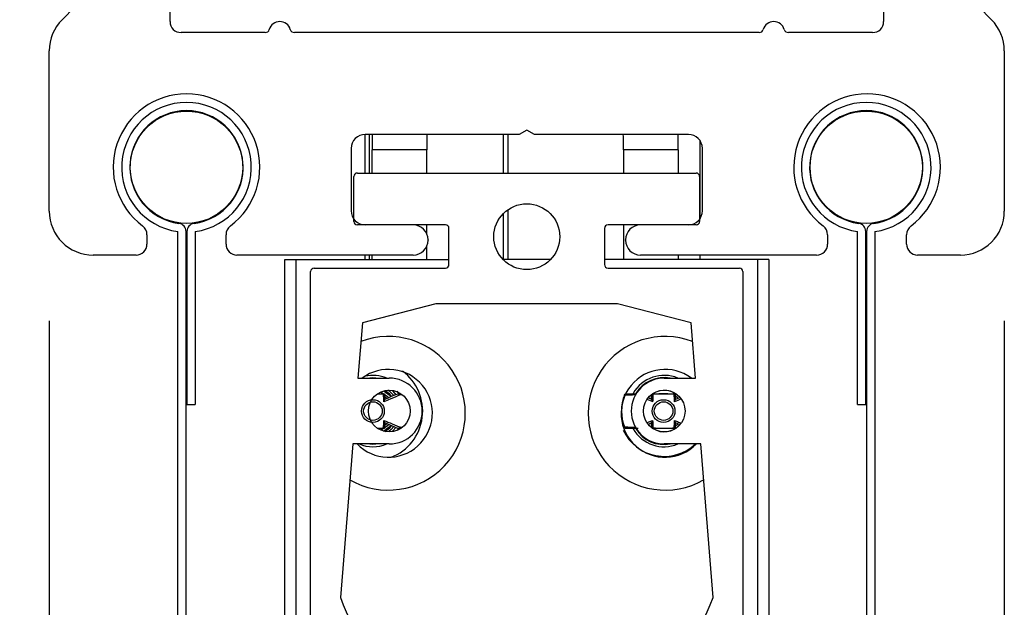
# Model space of a CAD drawing. Header units: inches. Extents: x 218.9 to 312.4, y 214.8 to 247.8.
# Tile 273 of 319: x 269.498 to 269.918, y 236.49 to 236.741. Entities that reach past the tile are written whole.
import ezdxf

# ---------------------------------------------------------------- set-up
doc = ezdxf.new("R2010")
doc.units = ezdxf.units.IN
doc.header["$LTSCALE"] = 0.25
doc.header["$MEASUREMENT"] = 0
doc.layers.add('ANNOTATIONS', color=1, linetype='Continuous')
doc.layers.add('DETAILS', color=4, linetype='Continuous')
doc.styles.add('ARIAL', font='arial.ttf', dxfattribs={"height": 0.09375})
doc.dimstyles.new('STANDARD$0', dxfattribs={"dimtxt": 0.09375, "dimasz": 0.09375, "dimexe": 0.03125, "dimexo": 0.046875, "dimgap": 0.09, "dimtad": 0, "dimtih": 1, "dimtoh": 1, "dimdec": 4, "dimzin": 0, "dimdsep": 46, "dimtxsty": 'ARIAL', "dimcen": 0.09, "dimadec": 0, "dimazin": 0, "dimtfac": 1, "dimtdec": 4, "dimtofl": 0, "dimtmove": 0, "dimatfit": 1, "dimfxl": 1, "dimtolj": 1, "dimtzin": 0, "dimarcsym": 0})

# ---------------------------------------------------------------- blocks, each defined once
blk = doc.blocks.new('*D82')
at = {"layer": 'ANNOTATIONS', "color": 0, "lineweight": -2, "transparency": 16777216}
for p, q in [((269.6367171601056, 237.7886817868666), (269.2300750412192, 237.7886817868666)), ((269.2613250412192, 237.6949317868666), (269.2613250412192, 237.09165601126)), ((269.2613250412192, 236.211432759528), (269.2613250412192, 236.8147085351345)), ((269.667001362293, 236.117682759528), (269.2300750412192, 236.117682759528))]:
    blk.add_line(p, q, dxfattribs=at)
at = {"layer": 'ANNOTATIONS', "color": 0, "transparency": 16777216}
for points in [[(269.2457000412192, 237.6949317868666), (269.2769500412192, 237.6949317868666), (269.2613250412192, 237.7886817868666)], [(269.2457000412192, 236.211432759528), (269.2769500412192, 236.211432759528), (269.2613250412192, 236.117682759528)]]:
    blk.add_solid(points, dxfattribs=at)
at = {"layer": 'defpoints', "color": 0, "transparency": 16777216}
for p in [(269.6835921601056, 237.7886817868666), (269.2613250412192, 236.117682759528), (269.713876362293, 236.117682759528)]:
    blk.add_point(p, dxfattribs=at)
at = {"layer": 'ANNOTATIONS', "color": 0, "transparency": 16777216, "insert": (269.2613250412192, 236.9531822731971), "char_height": 0.09375, "attachment_point": 5, "style": 'ARIAL'}
blk.add_mtext('\\A1;11 1/2"', dxfattribs=at)
blk = doc.blocks.new('*D83')
at = {"layer": 'ANNOTATIONS', "color": 0, "lineweight": -2, "transparency": 16777216}
for p, q in [((269.5101546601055, 236.6121192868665), (269.5101546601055, 235.9581831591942)), ((269.9179671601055, 236.6121192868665), (269.9179671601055, 235.9581831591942)), ((269.4164046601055, 235.9894331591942), (269.3226546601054, 235.9894331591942)), ((270.0117171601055, 235.9894331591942), (270.1054671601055, 235.9894331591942))]:
    blk.add_line(p, q, dxfattribs=at)
at = {"layer": 'ANNOTATIONS', "color": 0, "transparency": 16777216}
for points in [[(269.4164046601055, 236.0050581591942), (269.4164046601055, 235.9738081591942), (269.5101546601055, 235.9894331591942)], [(270.0117171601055, 236.0050581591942), (270.0117171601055, 235.9738081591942), (269.9179671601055, 235.9894331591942)]]:
    blk.add_solid(points, dxfattribs=at)
at = {"layer": 'defpoints', "color": 0, "transparency": 16777216}
for p in [(269.5101546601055, 236.6589942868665), (269.9179671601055, 236.6589942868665), (269.5101546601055, 235.9894331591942)]:
    blk.add_point(p, dxfattribs=at)
at = {"layer": 'ANNOTATIONS', "color": 0, "transparency": 16777216, "insert": (269.0323327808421, 235.9894331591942), "char_height": 0.09375, "attachment_point": 5, "style": 'ARIAL'}
blk.add_mtext('\\A1;2 3/16"', dxfattribs=at)
blk = doc.blocks.new('*D84')
at = {"layer": 'ANNOTATIONS', "color": 0, "lineweight": -2, "transparency": 16777216}
for p, q in [((270.1162004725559, 236.9092208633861), (270.1162004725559, 235.782988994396)), ((269.5101546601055, 236.6121192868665), (269.5101546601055, 235.782988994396)), ((269.4164046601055, 235.814238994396), (269.3226546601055, 235.814238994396)), ((270.2099504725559, 235.814238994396), (270.3037004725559, 235.814238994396))]:
    blk.add_line(p, q, dxfattribs=at)
at = {"layer": 'ANNOTATIONS', "color": 0, "transparency": 16777216}
for points in [[(269.4164046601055, 235.829863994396), (269.4164046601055, 235.798613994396), (269.5101546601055, 235.814238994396)], [(270.2099504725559, 235.829863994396), (270.2099504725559, 235.798613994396), (270.1162004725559, 235.814238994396)]]:
    blk.add_solid(points, dxfattribs=at)
at = {"layer": 'defpoints', "color": 0, "transparency": 16777216}
for p in [(270.1162004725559, 236.9560958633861), (269.5101546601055, 236.6589942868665), (269.5101546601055, 235.814238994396)]:
    blk.add_point(p, dxfattribs=at)
at = {"layer": 'ANNOTATIONS', "color": 0, "transparency": 16777216, "insert": (269.8210687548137, 235.814238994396), "char_height": 0.09375, "attachment_point": 5, "style": 'ARIAL'}
blk.add_mtext('\\A1;3 1/4"', dxfattribs=at)

msp = doc.modelspace()

# ---------------------------------------------------------------- linework, layer by layer
at = {"layer": 'DETAILS'}
for p, q in [((269.5617171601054, 236.7399474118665), (269.5617171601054, 236.7758459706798)), ((269.8664046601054, 236.7758459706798), (269.8664046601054, 236.7399474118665)), ((269.5156464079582, 236.7407516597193), (269.5210691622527, 236.7461744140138)), ((269.9070526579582, 236.7461744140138), (269.9124754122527, 236.7407516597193)), ((269.6023032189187, 236.7352599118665), (269.5664046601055, 236.7352599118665)), ((269.8132407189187, 236.7352599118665), (269.6148811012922, 236.7352599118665)), ((269.8617171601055, 236.7352599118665), (269.8258186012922, 236.7352599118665)), ((269.5101546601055, 236.6589942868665), (269.5101546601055, 236.727493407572)), ((269.9179671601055, 236.727493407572), (269.9179671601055, 236.6589942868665)), ((269.7140609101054, 236.6936349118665), (269.7108133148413, 236.6917599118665)), ((269.7173085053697, 236.6917599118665), (269.7140609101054, 236.6936349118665)), ((269.644962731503, 236.6917591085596), (269.644962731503, 236.6752805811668)), ((269.7108133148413, 236.6917599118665), (269.6450609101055, 236.6917599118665)), ((269.646837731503, 236.6752805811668), (269.646837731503, 236.6917599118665)), ((269.704025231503, 236.6917599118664), (269.704025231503, 236.6752805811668)), ((269.705900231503, 236.6917599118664), (269.705900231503, 236.6752805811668)), ((269.7830609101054, 236.6917599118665), (269.7173085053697, 236.6917599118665)), ((269.787931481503, 236.6892638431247), (269.787931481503, 236.6556309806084)), ((269.6390609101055, 236.6857599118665), (269.6390609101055, 236.6591349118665)), ((269.6713725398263, 236.6851165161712), (269.6479671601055, 236.6851165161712)), ((269.6479671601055, 236.6752805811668), (269.6479671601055, 236.6851165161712)), ((269.6713725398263, 236.6752805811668), (269.6713725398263, 236.6851165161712)), ((269.7553430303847, 236.6851165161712), (269.7553430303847, 236.6752805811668)), ((269.7787484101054, 236.6851165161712), (269.7553430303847, 236.6851165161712)), ((269.7787484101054, 236.6851165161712), (269.7787484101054, 236.6752805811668)), ((269.7890609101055, 236.6591349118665), (269.7890609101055, 236.6857599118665)), ((269.6402221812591, 236.6546112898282), (269.6402221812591, 236.673804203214)), ((269.6416985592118, 236.6752805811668), (269.7863835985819, 236.6752805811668)), ((269.7878599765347, 236.673804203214), (269.7878599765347, 236.6546112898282)), ((269.705900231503, 236.659559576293), (269.705900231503, 236.6383711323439)), ((269.704025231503, 236.6579640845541), (269.704025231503, 236.6383711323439)), ((269.6793461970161, 236.6531349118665), (269.6416985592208, 236.6531349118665)), ((269.6713725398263, 236.649236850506), (269.6713725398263, 236.6531349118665)), ((269.680822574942, 236.6361565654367), (269.680822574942, 236.6516585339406)), ((269.747259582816, 236.6516585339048), (269.747259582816, 236.6361565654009)), ((269.7863835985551, 236.6531349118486), (269.7487359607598, 236.6531349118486)), ((269.7553430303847, 236.6531349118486), (269.7553430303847, 236.6383711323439)), ((269.8558698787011, 236.6539587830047), (269.8558630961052, 236.6537724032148)), ((269.5518734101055, 236.6489161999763), (269.5518734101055, 236.6449317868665)), ((269.5650574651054, 236.2665016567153), (269.5650574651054, 236.6503093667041)), ((269.5685638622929, 236.2665016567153), (269.5685638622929, 236.6503093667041)), ((269.5689329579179, 236.6503093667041), (269.5689329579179, 236.5764904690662)), ((269.5724393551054, 236.6503093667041), (269.5724393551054, 236.5764904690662)), ((269.5856234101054, 236.6449317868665), (269.5856234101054, 236.6489161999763)), ((269.6718734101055, 236.6467599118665), (269.6718734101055, 236.6466192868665)), ((269.7562484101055, 236.6466192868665), (269.7562484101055, 236.6467599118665)), ((269.8424984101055, 236.6489161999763), (269.8424984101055, 236.6449317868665)), ((269.8553133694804, 236.576434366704), (269.8553133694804, 236.6503093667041)), ((269.8588197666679, 236.576434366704), (269.8588197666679, 236.6503093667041)), ((269.859188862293, 236.6503093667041), (269.859188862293, 236.2665016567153)), ((269.8626952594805, 236.6503093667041), (269.8626952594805, 236.2665016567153)), ((269.8762484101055, 236.6449317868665), (269.8762484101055, 236.6489161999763)), ((269.6713725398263, 236.6383711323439), (269.6713725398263, 236.6441423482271)), ((269.5471859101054, 236.6402442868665), (269.5289046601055, 236.6402442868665)), ((269.6654984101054, 236.6402442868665), (269.5903109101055, 236.6402442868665)), ((269.610694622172, 236.6383711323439), (269.680822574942, 236.6383711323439)), ((269.610694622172, 236.3947687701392), (269.610694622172, 236.6383711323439)), ((269.615382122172, 236.6383711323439), (269.615382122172, 236.3947687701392)), ((269.644962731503, 236.6402442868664), (269.644962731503, 236.6383711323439)), ((269.646837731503, 236.6383711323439), (269.646837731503, 236.6402442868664)), ((269.6479671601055, 236.6383711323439), (269.6479671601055, 236.6402442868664)), ((269.7242016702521, 236.6383711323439), (269.7038804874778, 236.6383711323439)), ((269.8173875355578, 236.6383711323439), (269.747259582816, 236.6383711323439)), ((269.8378109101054, 236.6402442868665), (269.7626234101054, 236.6402442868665)), ((269.7787484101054, 236.6402442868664), (269.7787484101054, 236.6383711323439)), ((269.787931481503, 236.6402442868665), (269.787931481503, 236.6383711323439)), ((269.8127000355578, 236.3947687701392), (269.8127000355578, 236.6383711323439)), ((269.8173875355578, 236.6383711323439), (269.8173875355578, 236.3947687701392)), ((269.8992171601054, 236.6402442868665), (269.8809359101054, 236.6402442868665)), ((269.6232438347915, 236.6346801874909), (269.6793461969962, 236.6346801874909)), ((269.7487359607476, 236.6346801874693), (269.8048383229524, 236.6346801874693)), ((269.6217674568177, 236.3947687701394), (269.6217674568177, 236.6332038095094)), ((269.8063147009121, 236.6332038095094), (269.8063147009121, 236.3947687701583)), ((269.859188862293, 236.6226222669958), (269.858819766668, 236.6227837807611)), ((269.6752773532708, 236.6193675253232), (269.6438376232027, 236.6112426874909)), ((269.752804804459, 236.6193675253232), (269.6752773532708, 236.6193675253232)), ((269.7842445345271, 236.6112426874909), (269.752804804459, 236.6193675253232)), ((269.6438376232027, 236.6112426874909), (269.6419599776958, 236.5876994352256)), ((269.7861221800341, 236.5876994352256), (269.7842445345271, 236.6112426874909)), ((269.6419599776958, 236.5876994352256), (269.6553379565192, 236.5876994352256)), ((269.7727442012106, 236.5876994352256), (269.7861221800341, 236.5876994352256)), ((269.6594725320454, 236.5810611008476), (269.6587345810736, 236.5820616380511)), ((269.7563623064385, 236.5810188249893), (269.7608110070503, 236.5810188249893)), ((269.7675043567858, 236.5785254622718), (269.7658637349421, 236.579229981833)), ((269.5689329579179, 236.5764904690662), (269.5724393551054, 236.5764904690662)), ((269.8553133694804, 236.576434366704), (269.8588197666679, 236.576434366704)), ((269.6533393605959, 236.5687484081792), (269.6589108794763, 236.566355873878)), ((269.7655038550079, 236.5686890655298), (269.7677687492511, 236.5696500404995)), ((269.7774643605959, 236.5687484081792), (269.7794364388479, 236.5679015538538)), ((269.6588313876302, 236.5653328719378), (269.6594631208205, 236.5661987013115)), ((269.6397169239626, 236.5595744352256), (269.6344915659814, 236.4940551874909)), ((269.6553379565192, 236.5595744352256), (269.6397169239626, 236.5595744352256)), ((269.7883652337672, 236.5595744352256), (269.7727442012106, 236.5595744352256)), ((269.7935905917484, 236.4940551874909), (269.7883652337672, 236.5595744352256))]:
    msp.add_line(p, q, dxfattribs=at)
at = {"layer": 'DETAILS', "flags": 128}
for points in [[(269.6457507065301, 236.5876994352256), (269.6483593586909, 236.5879393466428), (269.6509680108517, 236.5876994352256)], [(269.651856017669, 236.5817758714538), (269.6546230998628, 236.5799006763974), (269.655139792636, 236.5793373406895)], [(269.6531616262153, 236.5821748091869), (269.6552860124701, 236.5805635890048), (269.6560387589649, 236.5797183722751)], [(269.6542326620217, 236.5789513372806), (269.6539601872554, 236.5792377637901), (269.6533600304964, 236.5797795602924)], [(269.6563430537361, 236.5798807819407), (269.6555261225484, 236.580803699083), (269.6535521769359, 236.5823409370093)], [(269.6547670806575, 236.5826673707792), (269.6561890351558, 236.5814666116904), (269.6572548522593, 236.5802307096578)], [(269.6565559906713, 236.5824155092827), (269.6568519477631, 236.5821295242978), (269.6581429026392, 236.5806033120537)], [(269.7658931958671, 236.5792523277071), (269.7664804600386, 236.5799006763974), (269.7674166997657, 236.5807141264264)], [(269.7674030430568, 236.5794859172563), (269.767143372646, 236.5792377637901), (269.766790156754, 236.5788607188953)], [(269.7785402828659, 236.579035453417), (269.7783450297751, 236.5792377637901), (269.7775095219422, 236.5799638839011)], [(269.655132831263, 236.5679282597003), (269.6546230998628, 236.5673731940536), (269.6518839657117, 236.5655100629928)], [(269.6560261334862, 236.5675395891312), (269.6552860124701, 236.5667102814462), (269.652899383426, 236.5649567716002)], [(269.6534292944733, 236.5675513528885), (269.6539601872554, 236.568036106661), (269.654258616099, 236.5683513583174)], [(269.6534605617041, 236.5648789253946), (269.6555261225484, 236.5664701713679), (269.6563674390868, 236.5674243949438)], [(269.6572350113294, 236.567016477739), (269.6561890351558, 236.5658072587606), (269.6552082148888, 236.5649363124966)], [(269.6581180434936, 236.5666357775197), (269.6568519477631, 236.5651443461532), (269.6566019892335, 236.5649015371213)], [(269.7673966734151, 236.5665748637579), (269.7664804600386, 236.5673731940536), (269.765895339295, 236.568018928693)], [(269.7667848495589, 236.5684192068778), (269.767143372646, 236.568036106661), (269.7674680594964, 236.5677292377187)], [(269.7775606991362, 236.5673488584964), (269.7783450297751, 236.568036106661), (269.7785684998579, 236.568268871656)], [(269.6509680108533, 236.5595744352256), (269.6483593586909, 236.5593345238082), (269.6457507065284, 236.5595744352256)]]:
    msp.add_lwpolyline(points, dxfattribs=at)
at = {"layer": 'DETAILS'}
for centre, radius in [((269.5687484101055, 236.6777442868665), 0.02399114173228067), ((269.8590043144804, 236.6777442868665), 0.02399114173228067), ((269.7140410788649, 236.6480930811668), 0.01406250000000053), ((269.6553379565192, 236.5736369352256), 0.008906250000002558), ((269.7727442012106, 236.5736369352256), 0.008906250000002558), ((269.6483593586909, 236.5736369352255), 0.004841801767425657), ((269.6483593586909, 236.5736369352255), 0.003963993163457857), ((269.7724843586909, 236.5736369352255), 0.004841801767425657), ((269.7724843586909, 236.5736369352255), 0.003963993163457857)]:
    msp.add_circle(centre, radius, dxfattribs=at)
for centre, radius, start, end in [((269.5289046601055, 236.727493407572), 0.0187500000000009, 134.9999999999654, 180), ((269.5664046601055, 236.7399474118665), 0.00468750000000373, 180, 270), ((269.6085921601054, 236.7352599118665), 0.00468750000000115, 16.60154959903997, 163.39845040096), ((269.8195296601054, 236.7352599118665), 0.004687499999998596, 16.60154959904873, 163.3984504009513), ((269.8617171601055, 236.7399474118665), 0.00468750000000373, 270, 0), ((269.8992171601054, 236.727493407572), 0.0187500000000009, 0, 44.99999999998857), ((269.6023032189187, 236.7371349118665), 0.001875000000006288, 270, 343.3984504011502), ((269.6148811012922, 236.7371349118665), 0.001875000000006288, 196.6015495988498, 270), ((269.8132407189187, 236.7371349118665), 0.001875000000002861, 270, 343.3984504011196), ((269.8258186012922, 236.7371349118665), 0.001875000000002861, 196.6015495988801, 270), ((269.5687484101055, 236.6777442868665), 0.03131250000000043, 306.7953301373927, 233.2046698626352), ((269.5687484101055, 236.6777442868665), 0.02768208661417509, 277.662255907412, 262.3377440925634), ((269.8593734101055, 236.6777442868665), 0.03131250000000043, 306.7953301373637, 233.2046698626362), ((269.8590043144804, 236.6777442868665), 0.02768208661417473, 277.6622559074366, 262.337744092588), ((269.5687484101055, 236.6777442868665), 0.02417568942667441, 277.6622559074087, 262.3377440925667), ((269.8590043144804, 236.6777442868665), 0.02417568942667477, 277.6622559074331, 262.3377440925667), ((269.6450609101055, 236.6857599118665), 0.006000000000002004, 90, 180), ((269.9839769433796, 236.6852186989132), 0.3360097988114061, 178.8845338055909, 180.017424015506), ((270.0073823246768, 236.6852186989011), 0.3360098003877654, 178.8845338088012, 180.0174240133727), ((269.4193332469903, 236.6852186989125), 0.3360097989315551, 359.9825759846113, 1.1154661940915), ((269.4427386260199, 236.685218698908), 0.3360097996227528, 359.9825759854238, 1.115466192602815), ((269.7830609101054, 236.6857599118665), 0.006000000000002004, 0, 90), ((269.6416985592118, 236.673804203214), 0.001476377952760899, 90, 180), ((269.7863835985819, 236.673804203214), 0.001476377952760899, 0, 90), ((269.5289046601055, 236.6589942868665), 0.01874999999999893, 180, 270), ((269.6450609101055, 236.6591349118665), 0.006000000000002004, 180, 270), ((269.7830609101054, 236.6591349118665), 0.006000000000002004, 270, 0), ((269.8992171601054, 236.6589942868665), 0.01874999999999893, 270, 0), ((269.5471859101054, 236.6489161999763), 0.004687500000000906, 0, 53.20466986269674), ((269.5650574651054, 236.6503093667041), 0.003506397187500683, 0, 82.33774409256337), ((269.5724393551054, 236.6503093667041), 0.003506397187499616, 97.66225590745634, 180), ((269.5903109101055, 236.6489161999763), 0.004687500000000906, 126.7953301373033, 180), ((269.6416985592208, 236.6546112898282), 0.001476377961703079, 180, 270), ((269.6654984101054, 236.6467599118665), 0.006374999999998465, 0, 90), ((269.6793461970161, 236.6516585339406), 0.001476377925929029, 0, 90), ((269.7487359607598, 236.6516585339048), 0.001476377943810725, 90, 180), ((269.7626234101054, 236.6467599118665), 0.006374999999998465, 90, 180), ((269.7863835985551, 236.6546112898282), 0.00147637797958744, 270, 0), ((269.8378109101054, 236.6489161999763), 0.004687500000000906, 0, 53.20466986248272), ((269.8553133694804, 236.6503093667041), 0.003506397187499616, 0, 82.33774409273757), ((269.8626952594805, 236.6503093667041), 0.003506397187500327, 97.66225590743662, 180), ((269.8809359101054, 236.6489161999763), 0.004687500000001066, 126.7953301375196, 180), ((269.6654984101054, 236.6466192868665), 0.006374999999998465, 270, 0), ((269.7626234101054, 236.6466192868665), 0.006374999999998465, 180, 270), ((269.5471859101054, 236.6449317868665), 0.004687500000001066, 270, 0), ((269.5903109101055, 236.6449317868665), 0.004687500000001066, 180, 270), ((269.8378109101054, 236.6449317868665), 0.004687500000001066, 270, 0), ((269.8809359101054, 236.6449317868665), 0.004687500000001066, 180, 270), ((269.6232438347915, 236.6332038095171), 0.00147637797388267, 90, 180.000000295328), ((269.6793461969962, 236.6361565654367), 0.001476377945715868, 270, 0), ((269.7487359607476, 236.6361565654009), 0.001476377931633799, 180, 270), ((269.8048383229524, 236.6332038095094), 0.001476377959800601, 0, 90), ((269.6549859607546, 236.5726891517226), 0.03281250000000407, 239.8396244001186, 111.0406552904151), ((269.7730961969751, 236.5726891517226), 0.03281250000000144, 68.95934470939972, 300.1603756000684), ((269.6549859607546, 236.5726891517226), 0.01875000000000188, 224.3830180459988, 126.8174867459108), ((269.6483593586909, 236.5736369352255), 0.01523991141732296, 67.33023205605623, 102.5093597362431), ((269.6553379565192, 236.5736369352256), 0.01406250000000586, 270, 90), ((269.6483593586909, 236.5736369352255), 0.021237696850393, 291.5290813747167, 53.39441931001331), ((269.7730961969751, 236.5726891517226), 0.01874999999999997, 53.18250776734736, 315.6169819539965), ((269.7727442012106, 236.5736369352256), 0.01406250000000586, 90, 270), ((269.7727442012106, 236.5736369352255), 0.01523991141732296, 67.33023205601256, 150.4453126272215), ((269.7727442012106, 236.5736369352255), 0.01430241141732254, 79.49085440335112, 148.2248327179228), ((269.7724843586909, 236.5736369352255), 0.01803941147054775, 156.9828189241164, 203.1040035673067), ((269.7724843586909, 236.5736369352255), 0.01797972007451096, 157.8629835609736, 202.1370164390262), ((269.7727442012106, 236.5736369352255), 0.008858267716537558, 40.7077137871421, 124.4391489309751), ((269.7727442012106, 236.5736369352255), 0.008858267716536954, 237.4271946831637, 319.1851638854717), ((269.7727442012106, 236.5736369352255), 0.01936269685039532, 204.9278346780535, 313.4255976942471), ((269.7727442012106, 236.5736369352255), 0.01523991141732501, 209.5596015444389, 292.6697679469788), ((269.7727442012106, 236.5736369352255), 0.01430241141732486, 211.6173577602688, 280.5091456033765), ((269.6483593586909, 236.5736369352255), 0.01523991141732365, 247.330232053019, 292.6697679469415), ((269.7140410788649, 236.5221801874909), 0.08437500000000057, 199.471220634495, 340.5287793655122)]:
    msp.add_arc(centre, radius, start, end, dxfattribs=at)
for points, knots in [([(269.6528713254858, 236.5808247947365), (269.6522315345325, 236.580858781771), (269.6515441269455, 236.5808952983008), (269.6505534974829, 236.5809209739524), (269.6504848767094, 236.5809227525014)], [0, 0, 0, 0, 0.9307301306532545, 0.9999999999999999, 0.9999999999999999, 0.9999999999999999, 0.9999999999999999]), ([(269.651051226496, 236.5810188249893), (269.6517123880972, 236.5810188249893), (269.6525316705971, 236.5810188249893), (269.6531630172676, 236.5810188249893), (269.6532848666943, 236.5810188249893)], [0, 0, 0, 0, 0.8070007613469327, 1, 1, 1, 1]), ([(269.6528713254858, 236.5808247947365), (269.6528735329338, 236.5808262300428), (269.6529140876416, 236.5808525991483), (269.6530908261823, 236.5809631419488), (269.6531992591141, 236.5809942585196), (269.6532848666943, 236.5810188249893)], [0, 0, 0, 0, 0.0119724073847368, 0.2199542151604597, 1, 1, 1, 1]), ([(269.6530749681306, 236.5776238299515), (269.6530440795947, 236.5780452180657), (269.6529573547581, 236.5792283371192), (269.6529050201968, 236.5801995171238), (269.6528713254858, 236.5808247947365)], [0, 0, 0, 0, 0.3561671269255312, 0.9999999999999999, 0.9999999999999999, 0.9999999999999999, 0.9999999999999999]), ([(269.6600499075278, 236.5805270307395), (269.6585884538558, 236.5799316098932), (269.6562782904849, 236.5789904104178), (269.6539356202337, 236.5779909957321), (269.6530749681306, 236.5776238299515)], [0, 0, 0, 0, 0.6326191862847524, 0.9999999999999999, 0.9999999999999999, 0.9999999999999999, 0.9999999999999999]), ([(269.6589542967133, 236.5809016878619), (269.6575925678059, 236.5803669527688), (269.655727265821, 236.5796344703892), (269.6538419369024, 236.5787337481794), (269.6533329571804, 236.5784905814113)], [0, 0, 0, 0, 0.7300313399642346, 1, 1, 1, 1]), ([(269.6533421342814, 236.5810188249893), (269.6533421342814, 236.5807509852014), (269.6533421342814, 236.5803486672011), (269.6533421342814, 236.579502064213), (269.6533421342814, 236.5788958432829), (269.6533421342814, 236.5784354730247)], [0, 0, 0, 0, 0.3239507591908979, 0.486601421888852, 1, 1, 1, 1]), ([(269.6600499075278, 236.5805270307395), (269.6600431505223, 236.5805393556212), (269.6599813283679, 236.5806521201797), (269.6598271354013, 236.5808298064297), (269.6595551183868, 236.5809898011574), (269.6593623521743, 236.5810092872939), (269.6592680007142, 236.5810188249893)], [0, 0, 0, 0, 0.04225452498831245, 0.3866011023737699, 0.6997654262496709, 1, 1, 1, 1]), ([(269.6592680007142, 236.5810188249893), (269.659412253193, 236.5810188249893), (269.6596627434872, 236.5810188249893), (269.6598999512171, 236.5810188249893), (269.6600005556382, 236.5810188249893)], [0, 0, 0, 0, 0.5758805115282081, 1, 1, 1, 1]), ([(269.6608645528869, 236.5805041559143), (269.6607299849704, 236.5805077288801), (269.6604611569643, 236.5805148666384), (269.6601868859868, 236.5805229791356), (269.6600499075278, 236.5805270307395)], [0, 0, 0, 0, 0.5005725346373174, 1, 1, 1, 1]), ([(269.7558300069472, 236.5804121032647), (269.7558300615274, 236.5804161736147), (269.7558310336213, 236.5804886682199), (269.7558530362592, 236.5806480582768), (269.7559496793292, 236.5808405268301), (269.7561209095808, 236.5809874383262), (269.7562816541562, 236.5810083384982), (269.7563623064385, 236.5810188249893)], [0, 0, 0, 0, 0.01256958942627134, 0.2238695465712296, 0.5153237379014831, 0.7568176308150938, 1, 1, 1, 1]), ([(269.760793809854, 236.5805270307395), (269.7606555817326, 236.5805229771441), (269.7589371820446, 236.5804725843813), (269.7573184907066, 236.5804410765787), (269.7558300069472, 236.5804121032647)], [0, 0, 0, 0, 0.0804400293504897, 1, 1, 1, 1]), ([(269.7675015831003, 236.5784354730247), (269.7675015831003, 236.5788956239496), (269.7675015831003, 236.5795015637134), (269.7675015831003, 236.580212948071), (269.7675015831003, 236.580482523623), (269.7675015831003, 236.5806174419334)], [0, 0, 0, 0, 0.6118936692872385, 0.8057589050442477, 1, 1, 1, 1]), ([(269.7675588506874, 236.5810188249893), (269.7683196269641, 236.5810188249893), (269.7693471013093, 236.5810188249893), (269.7710924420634, 236.5810188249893), (269.7720963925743, 236.5810188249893), (269.772862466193, 236.5810188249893), (269.7737125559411, 236.5810188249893), (269.7753218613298, 236.5810188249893), (269.7764719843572, 236.5810188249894), (269.7772863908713, 236.5810188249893), (269.7774098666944, 236.5810188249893)], [0, 0, 0, 0, 0.304881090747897, 0.4117603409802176, 0.4723189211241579, 0.533050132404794, 0.5755937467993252, 0.6654250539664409, 0.9492735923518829, 0.9999999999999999, 0.9999999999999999, 0.9999999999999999, 0.9999999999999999]), ([(269.7679723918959, 236.5808247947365), (269.7679386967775, 236.5801995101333), (269.7678863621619, 236.5792283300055), (269.7677996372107, 236.5780452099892), (269.7677687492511, 236.5776238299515)], [0, 0, 0, 0, 0.6438399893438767, 1, 1, 1, 1]), ([(269.7769963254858, 236.5808247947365), (269.7763274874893, 236.5808570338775), (269.7753710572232, 236.5809031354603), (269.7738631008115, 236.5809462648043), (269.7729095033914, 236.5809593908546), (269.7720496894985, 236.5809600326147), (269.7709279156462, 236.5809432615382), (269.7694540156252, 236.5808955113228), (269.7685447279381, 236.5808521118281), (269.7679723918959, 236.5808247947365)], [0, 0, 0, 0, 0.2771304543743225, 0.3962932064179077, 0.4543187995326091, 0.5380944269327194, 0.6205793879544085, 0.7611799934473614, 1, 1, 1, 1]), ([(269.7769963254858, 236.5808247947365), (269.7769985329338, 236.5808262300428), (269.7770390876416, 236.5808525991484), (269.7772158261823, 236.5809631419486), (269.7773242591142, 236.5809942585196), (269.7774098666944, 236.5810188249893)], [0, 0, 0, 0, 0.01197240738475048, 0.2199542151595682, 1, 1, 1, 1]), ([(269.7771999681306, 236.5776238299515), (269.7771690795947, 236.5780452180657), (269.777082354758, 236.5792283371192), (269.7770300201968, 236.5801995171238), (269.7769963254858, 236.5808247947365)], [0, 0, 0, 0, 0.3561671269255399, 0.9999999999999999, 0.9999999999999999, 0.9999999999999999, 0.9999999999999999]), ([(269.779422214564, 236.5793892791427), (269.7792760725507, 236.5793297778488), (269.7786254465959, 236.579064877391), (269.7779678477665, 236.5787414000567), (269.7774579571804, 236.5784905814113)], [0, 0, 0, 0, 0.2246175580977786, 1, 1, 1, 1]), ([(269.7774671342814, 236.5810188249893), (269.7774671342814, 236.5807509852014), (269.7774671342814, 236.5803486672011), (269.7774671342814, 236.579502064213), (269.7774671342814, 236.5788958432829), (269.7774671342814, 236.5784354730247)], [0, 0, 0, 0, 0.3239507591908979, 0.486601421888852, 1, 1, 1, 1]), ([(269.6530749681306, 236.5776238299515), (269.6530762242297, 236.5776267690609), (269.6531360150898, 236.5777666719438), (269.6532736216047, 236.5781034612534), (269.6533159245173, 236.5783084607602), (269.6533421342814, 236.5784354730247)], [0, 0, 0, 0, 0.00809747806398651, 0.3854434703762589, 1, 1, 1, 1]), ([(269.7677687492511, 236.5776238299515), (269.7672172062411, 236.5778604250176), (269.7664602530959, 236.578185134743), (269.765710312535, 236.578499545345), (269.7655068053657, 236.578584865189)], [0, 0, 0, 0, 0.7286356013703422, 0.9999999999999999, 0.9999999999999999, 0.9999999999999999, 0.9999999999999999]), ([(269.7677687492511, 236.5776238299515), (269.7677674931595, 236.577626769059), (269.7676971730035, 236.5777913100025), (269.7675624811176, 236.5781235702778), (269.7675232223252, 236.5783246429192), (269.7675015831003, 236.5784354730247)], [0, 0, 0, 0, 0.008096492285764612, 0.4532683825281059, 1, 1, 1, 1]), ([(269.7798270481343, 236.5787378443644), (269.7798105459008, 236.5787310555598), (269.7789428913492, 236.5783741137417), (269.7780630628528, 236.5779953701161), (269.7771999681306, 236.5776238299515)], [0, 0, 0, 0, 0.0190193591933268, 1, 1, 1, 1]), ([(269.7771999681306, 236.5776238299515), (269.7772012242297, 236.5776267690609), (269.7772610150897, 236.5777666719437), (269.7773986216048, 236.5781034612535), (269.7774409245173, 236.5783084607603), (269.7774671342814, 236.5784354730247)], [0, 0, 0, 0, 0.008097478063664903, 0.3854434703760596, 1, 1, 1, 1]), ([(269.6528713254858, 236.5664490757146), (269.6529050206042, 236.5670743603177), (269.6529573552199, 236.5680455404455), (269.6530440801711, 236.5692286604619), (269.6530749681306, 236.5696500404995)], [0, 0, 0, 0, 0.6438399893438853, 0.9999999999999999, 0.9999999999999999, 0.9999999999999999, 0.9999999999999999]), ([(269.6530749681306, 236.5696500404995), (269.6536263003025, 236.569413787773), (269.6544890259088, 236.5690440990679), (269.6566516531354, 236.5681366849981), (269.6584235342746, 236.5674082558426), (269.6598859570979, 236.5668135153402), (269.6600499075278, 236.5667468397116)], [0, 0, 0, 0, 0.2347780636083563, 0.3673811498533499, 0.9290778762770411, 1, 1, 1, 1]), ([(269.6533421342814, 236.5688383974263), (269.6533204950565, 236.568949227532), (269.653281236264, 236.5691503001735), (269.6531465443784, 236.5694825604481), (269.6530762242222, 236.5696471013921), (269.6530749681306, 236.5696500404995)], [0, 0, 0, 0, 0.5467316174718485, 0.9919035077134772, 1, 1, 1, 1]), ([(269.6533421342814, 236.5688383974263), (269.6533421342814, 236.5683780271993), (269.6533421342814, 236.5677717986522), (269.6533421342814, 236.5669251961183), (269.6533421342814, 236.5665228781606), (269.6533421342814, 236.5662550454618)], [0, 0, 0, 0, 0.513398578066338, 0.6760577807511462, 1, 1, 1, 1]), ([(269.6592680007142, 236.5662550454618), (269.659366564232, 236.5662654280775), (269.659563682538, 236.5662861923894), (269.6598337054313, 236.5664505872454), (269.6599834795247, 236.5666256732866), (269.66004315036, 236.5667345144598), (269.6600499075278, 236.5667468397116)], [0, 0, 0, 0, 0.3134514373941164, 0.6268751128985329, 0.9577470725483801, 1, 1, 1, 1]), ([(269.6600499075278, 236.5667468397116), (269.6601879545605, 236.5667510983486), (269.6604280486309, 236.5667585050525), (269.6606543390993, 236.566763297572), (269.6607505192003, 236.5667653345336)], [0, 0, 0, 0, 0.5749706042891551, 1, 1, 1, 1]), ([(269.7558300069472, 236.5668617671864), (269.7560664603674, 236.5668574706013), (269.7572487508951, 236.5668359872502), (269.7587570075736, 236.5668030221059), (269.760199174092, 236.5667642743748), (269.7606555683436, 236.5667508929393), (269.7607938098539, 236.5667468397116)], [0, 0, 0, 0, 0.1468847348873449, 0.7344382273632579, 0.919561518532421, 1, 1, 1, 1]), ([(269.7558300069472, 236.5668617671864), (269.7558300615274, 236.5668576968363), (269.7558310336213, 236.5667852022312), (269.7558530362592, 236.5666258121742), (269.7559496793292, 236.566433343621), (269.7561209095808, 236.5662864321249), (269.7562816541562, 236.5662655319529), (269.7563623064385, 236.5662550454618)], [0, 0, 0, 0, 0.01256958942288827, 0.2238695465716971, 0.5153237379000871, 0.7568176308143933, 1, 1, 1, 1]), ([(269.7659108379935, 236.5680352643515), (269.7659356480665, 236.5680454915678), (269.7664652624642, 236.5682638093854), (269.7670005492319, 236.5685297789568), (269.7675107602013, 236.5687832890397)], [0, 0, 0, 0, 0.04684554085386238, 1, 1, 1, 1]), ([(269.7675015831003, 236.5688383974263), (269.7675277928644, 236.5689654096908), (269.7675700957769, 236.5691704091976), (269.767707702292, 236.5695071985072), (269.7677674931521, 236.5696471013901), (269.7677687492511, 236.5696500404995)], [0, 0, 0, 0, 0.6145565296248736, 0.9919025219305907, 1, 1, 1, 1]), ([(269.7675015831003, 236.5665159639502), (269.7675015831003, 236.5666974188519), (269.7675015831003, 236.567013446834), (269.7675015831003, 236.5677720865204), (269.7675015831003, 236.5683781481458), (269.7675015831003, 236.5688383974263)], [0, 0, 0, 0, 0.2449441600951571, 0.4266030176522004, 1, 1, 1, 1]), ([(269.7677687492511, 236.5696500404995), (269.767799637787, 236.5692286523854), (269.7678863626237, 236.5680455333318), (269.7679386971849, 236.5670743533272), (269.7679723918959, 236.5664490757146)], [0, 0, 0, 0, 0.3561671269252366, 1, 1, 1, 1]), ([(269.7769963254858, 236.5664490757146), (269.7770300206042, 236.5670743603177), (269.7770823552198, 236.5680455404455), (269.7771690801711, 236.5692286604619), (269.7771999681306, 236.5696500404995)], [0, 0, 0, 0, 0.643839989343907, 1, 1, 1, 1]), ([(269.7774671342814, 236.5688383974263), (269.7774454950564, 236.568949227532), (269.777406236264, 236.5691503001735), (269.7772715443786, 236.5694825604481), (269.7772012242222, 236.5696471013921), (269.7771999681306, 236.5696500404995)], [0, 0, 0, 0, 0.5467316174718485, 0.9919035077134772, 1, 1, 1, 1]), ([(269.7771999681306, 236.5696500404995), (269.7777510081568, 236.5694144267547), (269.778613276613, 236.5690457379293), (269.7794907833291, 236.5686744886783), (269.7798185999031, 236.5685394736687), (269.7798391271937, 236.568531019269)], [0, 0, 0, 0, 0.6240127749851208, 0.9764563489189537, 1, 1, 1, 1]), ([(269.7774671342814, 236.5688383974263), (269.7774671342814, 236.5683780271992), (269.7774671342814, 236.5677717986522), (269.7774671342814, 236.5669251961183), (269.7774671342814, 236.5665228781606), (269.7774671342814, 236.5662550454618)], [0, 0, 0, 0, 0.5133985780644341, 0.6760577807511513, 0.9999999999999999, 0.9999999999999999, 0.9999999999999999, 0.9999999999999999]), ([(269.6504204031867, 236.5663494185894), (269.6505108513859, 236.5663517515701), (269.6515251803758, 236.5663779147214), (269.6522296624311, 236.566415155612), (269.6528713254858, 236.5664490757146)], [0, 0, 0, 0, 0.08917047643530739, 1, 1, 1, 1]), ([(269.6532848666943, 236.5662550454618), (269.6531628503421, 236.5662550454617), (269.6524819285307, 236.5662550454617), (269.6515985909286, 236.5662550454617), (269.6508735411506, 236.5662550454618)], [0, 0, 0, 0, 0.179192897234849, 1, 1, 1, 1]), ([(269.6532848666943, 236.5662550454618), (269.6531720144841, 236.5662911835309), (269.6530577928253, 236.5663277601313), (269.6528735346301, 236.5664476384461), (269.6528713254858, 236.5664490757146)], [0, 0, 0, 0, 0.9880106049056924, 1, 1, 1, 1]), ([(269.6592680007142, 236.5662550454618), (269.6592531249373, 236.5662550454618), (269.659218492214, 236.5662550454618), (269.6591704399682, 236.5662550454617), (269.6591048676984, 236.5662550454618), (269.6591132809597, 236.5662550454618), (269.6591197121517, 236.5662550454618)], [0, 0, 0, 0, 0.07612835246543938, 0.17723660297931, 0.371070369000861, 1, 1, 1, 1]), ([(269.6599516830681, 236.5662550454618), (269.6598671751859, 236.5662550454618), (269.6596459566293, 236.5662550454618), (269.6594123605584, 236.5662550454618), (269.6592680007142, 236.5662550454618)], [0, 0, 0, 0, 0.3820108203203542, 1, 1, 1, 1]), ([(269.7615757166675, 236.5662550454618), (269.7614312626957, 236.5662550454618), (269.7596318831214, 236.5662550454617), (269.7579287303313, 236.5662550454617), (269.7563623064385, 236.5662550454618)], [0, 0, 0, 0, 0.08027987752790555, 0.9999999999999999, 0.9999999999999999, 0.9999999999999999, 0.9999999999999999]), ([(269.7774098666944, 236.5662550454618), (269.7772863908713, 236.5662550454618), (269.7764719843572, 236.5662550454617), (269.7753218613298, 236.5662550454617), (269.7737125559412, 236.5662550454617), (269.772862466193, 236.5662550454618), (269.7720963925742, 236.5662550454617), (269.7710924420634, 236.5662550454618), (269.7693471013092, 236.5662550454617), (269.7683196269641, 236.5662550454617), (269.7675588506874, 236.5662550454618)], [0, 0, 0, 0, 0.0507264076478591, 0.3345749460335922, 0.4244062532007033, 0.4669498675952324, 0.5276810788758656, 0.5882396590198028, 0.6951189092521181, 0.9999999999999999, 0.9999999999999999, 0.9999999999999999, 0.9999999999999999]), ([(269.7679723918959, 236.5664490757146), (269.7685447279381, 236.566421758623), (269.7694540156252, 236.5663783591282), (269.7709279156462, 236.5663306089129), (269.7720496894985, 236.5663138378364), (269.7729095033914, 236.5663144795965), (269.7738631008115, 236.5663276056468), (269.7753710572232, 236.5663707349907), (269.7763274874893, 236.5664168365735), (269.7769963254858, 236.5664490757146)], [0, 0, 0, 0, 0.2388200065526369, 0.3794206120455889, 0.4619055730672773, 0.5456812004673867, 0.603706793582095, 0.7228695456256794, 0.9999999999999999, 0.9999999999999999, 0.9999999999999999, 0.9999999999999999]), ([(269.7774098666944, 236.5662550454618), (269.7772970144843, 236.5662911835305), (269.7771827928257, 236.5663277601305), (269.7769985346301, 236.5664476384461), (269.7769963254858, 236.5664490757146)], [0, 0, 0, 0, 0.9880106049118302, 0.9999999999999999, 0.9999999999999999, 0.9999999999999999, 0.9999999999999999])]:
    msp.add_open_spline(points, degree=3, knots=knots, dxfattribs=at)

# ---------------------------------------------------------------- dimensions: what is measured, and where the dimension line sits
at = {"layer": 'ANNOTATIONS'}
dim = msp.add_linear_dim(base=(269.2613250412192, 236.117682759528), p1=(269.6835921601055, 237.7886817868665), p2=(269.7138763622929, 236.1176827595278), angle=90, text='11 1/2"', dimstyle='STANDARD$0', dxfattribs=at)
dim.commit()
dim.dimension.update_dxf_attribs({"geometry": '*D82', "text_midpoint": (269.2613250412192, 236.9531822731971)})
for base, p1, text, picture, middle in [((269.5101546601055, 235.814238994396), (270.1162004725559, 236.9560958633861), '3 1/4"', '*D84', (269.8210687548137, 235.814238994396)), ((269.5101546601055, 235.9894331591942), (269.9179671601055, 236.6589942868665), '2 3/16"', '*D83', (269.0323327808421, 235.9894331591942))]:
    dim = msp.add_linear_dim(base=base, p1=p1, p2=(269.5101546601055, 236.6589942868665), text=text, dimstyle='STANDARD$0', dxfattribs=at)
    dim.commit()
    dim.dimension.update_dxf_attribs({"geometry": picture, "text_midpoint": middle, "dimtype": 160})

doc.saveas('drawing.dxf')
